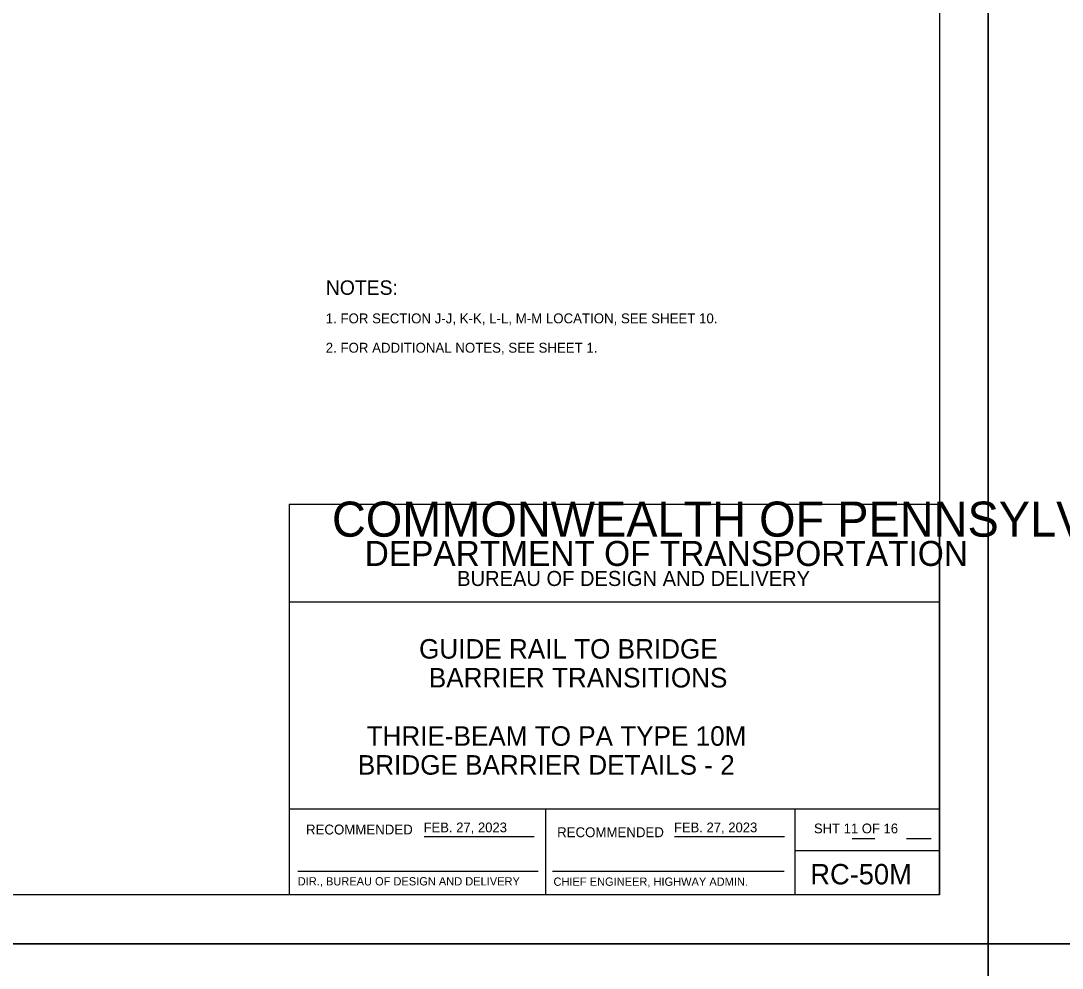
# Model space of a CAD drawing. Extents: x 632007860 to 635435983, y 295418622 to 297794622.
# Drawn here: x 634233315 to 634553598, y 296005122 to 296296348 of the extents above; entities that cross this region are included whole.
import ezdxf

# ---------------------------------------------------------------- set-up
doc = ezdxf.new("R2010")
doc.units = 0
for name, color, linetype in [('1', 7, 'Continuous'), ('2', 7, 'Continuous'), ('PLT-BNDY', 7, 'Continuous'), ('S-DETL-T120', 7, 'Continuous'), ('S-DETL-T175', 7, 'Continuous')]:
    doc.layers.add(name, color=color, linetype=linetype)

msp = doc.modelspace()

# ---------------------------------------------------------------- linework, layer by layer
at = {"layer": '1'}
for p, q in [((634515860, 296591622), (634515860, 296027622)), ((634357325, 296045611), (634391211, 296045611)), ((634434323, 296045611), (634468193, 296045611)), ((634488976, 296044991), (634495945, 296044991)), ((634505683, 296044991), (634513329, 296044991)), ((634318485, 296034918), (634392385, 296034918)), ((634396791, 296034918), (634468131, 296034918))]:
    msp.add_line(p, q, dxfattribs=at)
at = {"layer": '2'}
for p, q in [((634515860, 296147622), (634315860, 296147622)), ((634315860, 296147622), (634315860, 296027622)), ((634515860, 296027622), (634515860, 296147622)), ((634515860, 296117622), (634315860, 296117622)), ((634515860, 296053981), (634315860, 296053981)), ((634394661, 296053981), (634394661, 296027622)), ((634471362, 296053981), (634471362, 296027622)), ((634471362, 296041300), (634515860, 296041300)), ((634515860, 296027622), (633729860, 296027622))]:
    msp.add_line(p, q, dxfattribs=at)
at = {"layer": 'PLT-BNDY'}
for points in [[(633689860, 296606622), (634530860, 296606622), (634530860, 296012622), (633689860, 296012622)], [(634530860, 296606622), (635371860, 296606622), (635371860, 296012622), (634530860, 296012622)], [(633689860, 296012622), (634530860, 296012622), (634530860, 295418622), (633689860, 295418622)], [(634530860, 296012622), (635371860, 296012622), (635371860, 295418622), (634530860, 295418622)]]:
    msp.add_lwpolyline(points, close=True, dxfattribs=at)

# ---------------------------------------------------------------- texts
at = {"layer": '1'}
for s, height, p in [('COMMONWEALTH OF PENNSYLVANIA', 10783.37, (634329011, 296137766)), ('DEPARTMENT OF TRANSPORTATION', 7684.29, (634339072, 296128771)), ('BUREAU OF DESIGN AND DELIVERY', 4622.09, (634367520, 296122609)), ('RECOMMENDED', 3048, (634321023, 296046216)), ('FEB. 27, 2023', 3000, (634357186, 296046887)), ('RECOMMENDED', 3048, (634398267, 296045379)), ('FEB. 27, 2023', 3000, (634434184, 296046887)), ('SHT 11 OF 16', 3000, (634477259, 296046576)), ('APPROVED', 19.2, (634358883, 296045554)), ('DIR., BUREAU OF DESIGN AND DELIVERY', 2540, (634318485, 296030554)), ('CHIEF ENGINEER, HIGHWAY ADMIN.', 2540, (634397144, 296030445))]:
    msp.add_text(s, height=height, dxfattribs=at).set_placement(p)
at = {"layer": '2'}
for s, height, p in [('GUIDE RAIL TO BRIDGE', 6000, (634355804, 296100287)), ('BARRIER TRANSITIONS', 6000, (634358804, 296091412)), ('THRIE-BEAM TO PA TYPE 10M', 6000, (634339665, 296073488)), ('BRIDGE BARRIER DETAILS - 2', 6000, (634336972, 296064606)), ('RC-50M', 6267.5, (634476143, 296030881))]:
    msp.add_text(s, height=height, dxfattribs=at).set_placement(p)
at = {"layer": 'S-DETL-T120'}
for s, p in [('1. FOR SECTION J-J, K-K, L-L, M-M LOCATION, SEE SHEET 10.', (634327092, 296203350)), ('2. FOR ADDITIONAL NOTES, SEE SHEET 1.', (634327092, 296194325))]:
    msp.add_text(s, height=3048.06, rotation=360, dxfattribs=at).set_placement(p)
at = {"layer": 'S-DETL-T175'}
msp.add_text('NOTES:', height=4450, dxfattribs=at).set_placement((634327134, 296212114))

doc.saveas('drawing.dxf')
